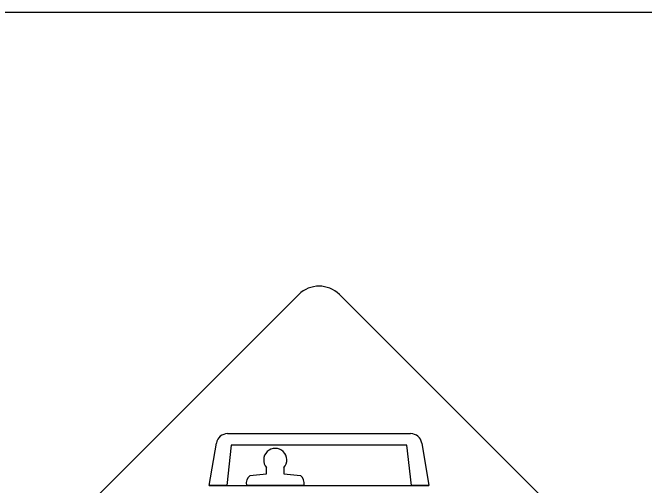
# Model space of a CAD drawing. Extents: x 42133 to 45533, y 41351 to 47951.
# Drawn here: x 44829.6 to 44895.6, y 47851.9 to 47901.4 of the extents above; entities that cross this region are included whole.
import ezdxf

# ---------------------------------------------------------------- set-up
doc = ezdxf.new("R2010")
doc.units = 0
doc.layers.add('P_ODOT_PLAN_Border', color=7, linetype='Continuous')
doc.layers.add('P_TRAF_SIGN_SignDetails', color=7, linetype='Continuous')

msp = doc.modelspace()

# ---------------------------------------------------------------- linework, layer by layer
at = {"layer": 'P_ODOT_PLAN_Border'}
msp.add_lwpolyline([(43908.338, 46901.352), (45508.338, 46901.352), (45508.338, 47901.352), (43908.338, 47901.352)], close=True, dxfattribs=at)
at = {"layer": 'P_TRAF_SIGN_SignDetails'}
for p, q in [((44859.52, 47871.887), (44829.638, 47842.005)), ((44893.656, 47842.005), (44863.771, 47871.887)), ((44852.089, 47857.359), (44871.202, 47857.359)), ((44850.179, 47851.951), (44850.92, 47856.363)), ((44852.472, 47856.149), (44851.995, 47851.951)), ((44870.815, 47856.149), (44852.472, 47856.149)), ((44871.303, 47851.951), (44870.815, 47856.149)), ((44872.367, 47856.371), (44873.111, 47851.951)), ((44856.156, 47853.157), (44856.156, 47853.807)), ((44857.964, 47853.807), (44857.964, 47853.157)), ((44854.423, 47852.981), (44856.156, 47853.157)), ((44857.964, 47853.157), (44859.696, 47852.981)), ((44851.995, 47851.951), (44850.179, 47851.951)), ((44850.179, 47851.951), (44873.111, 47851.951)), ((44860.076, 47851.951), (44854.043, 47851.951)), ((44873.111, 47851.951), (44871.303, 47851.951))]:
    msp.add_line(p, q, dxfattribs=at)
for centre, radius, start, end in [((44861.644, 47869.753), 3.009, 45, 135), ((44852.09, 47856.171), 1.183, 90, 170.50722), ((44871.204, 47856.171), 1.183, 9.54345, 90), ((44857.062, 47854.602), 1.207, 318.59038, 221.40962), ((44855.14, 47852.126), 1.11, 129.96876, 189.31208), ((44858.985, 47852.126), 1.11, 350.68792, 50.03124)]:
    msp.add_arc(centre, radius, start, end, dxfattribs=at)

doc.saveas('drawing.dxf')
